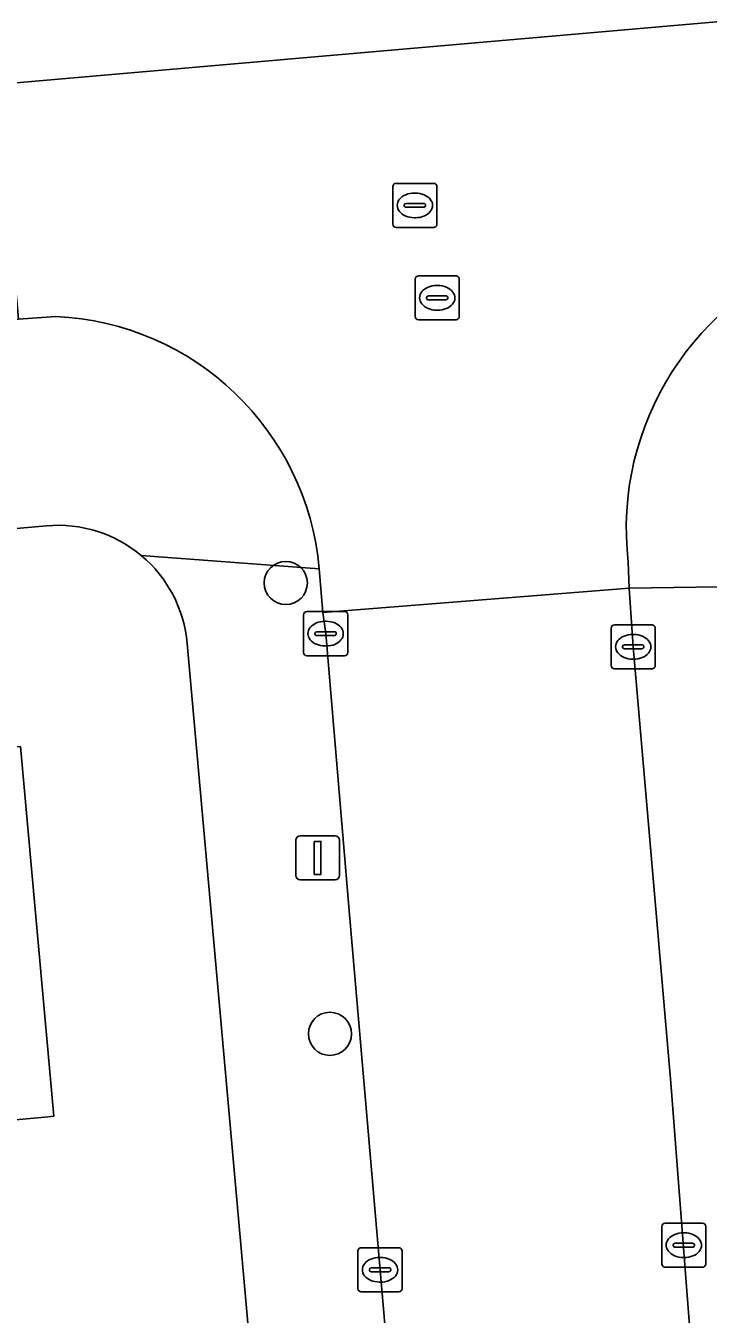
# Model space of a CAD drawing. Extents: x 160554 to 161248, y 385329 to 386506.
# Drawn here: x 160981.83 to 160997.31, y 385595.23 to 385624.43 of the extents above; entities that cross this region are included whole.
import ezdxf

# ---------------------------------------------------------------- set-up
doc = ezdxf.new("R2010")
doc.units = 0
for name, color, linetype in [('IMGEO_Boom', 7, 'Continuous'), ('IMGEO_Erf', 7, 'Continuous'), ('IMGEO_Kolk', 7, 'Continuous'), ('IMGEO_Lichtmast', 7, 'Continuous'), ('IMGEO_Pand', 7, 'Continuous'), ('IMGEO_Parkeervlak_open', 7, 'Continuous'), ('IMGEO_Rijbaan_lokaal_open', 7, 'Continuous'), ('IMGEO_Rioolput', 7, 'Continuous'), ('IMGEO_Voetpad_open', 7, 'Continuous')]:
    doc.layers.add(name, color=color, linetype=linetype)

msp = doc.modelspace()

# ---------------------------------------------------------------- linework, layer by layer
at = {"layer": 'IMGEO_Boom'}
for centre in [(160987.728, 385611.799), (160988.729, 385601.58)]:
    msp.add_circle(centre, 0.489, dxfattribs=at)
at = {"layer": 'IMGEO_Erf'}
for points in [[(160982.303, 385613.096), (160949.179, 385610.154), (160950.616, 385593.998), (160951.649, 385582.394), (160955.08, 385582.699), (160955.065, 385582.861), (160954.886, 385584.775), (160959.501, 385585.19), (160964.211, 385585.613), (160964.395, 385583.628), (160966.986, 385583.869), (160966.73, 385586.74), (160971.414, 385587.168), (160976.169, 385587.603), (160976.438, 385584.796), (160977.52, 385584.952), (160977.318, 385587.615), (160977.114, 385590.3)], [(160977.114, 385590.3), (160983.216, 385590.764), (160983.412, 385588.185), (160983.42, 385588.079), (160983.622, 385585.416), (160987.694, 385585.726), (160987.689, 385585.785), (160987.439, 385588.591), (160985.493, 385610.427)]]:
    msp.add_lwpolyline(points, dxfattribs=at)
msp.add_lwpolyline([(160964.404, 385598.084), (160958.428, 385597.545), (160952.319, 385596.995), (160952.012, 385600.402), (160951.564, 385605.381), (160957.673, 385605.931), (160963.649, 385606.469), (160969.625, 385607.008), (160975.6, 385607.546), (160981.711, 385608.096), (160982.467, 385599.711), (160982.261, 385599.692), (160977.488, 385599.262), (160976.436, 385599.167), (160970.38, 385598.622)], close=True, dxfattribs=at)
for centre, radius, start, end in [((160982.56, 385610.159), 2.948, 50.137, 95.0061), ((160982.563, 385610.165), 2.942, 5.1041, 50.0977)]:
    msp.add_arc(centre, radius, start, end, dxfattribs=at)
at = {"layer": 'IMGEO_Kolk'}
for p, q in [((160988.131, 385610.225), (160988.131, 385611.077)), ((160988.206, 385611.151), (160989.058, 385611.151)), ((160989.132, 385611.077), (160989.132, 385610.225)), ((160988.433, 385610.694), (160988.831, 385610.694)), ((160988.619, 385610.931), (160988.644, 385610.931)), ((160995.107, 385609.926), (160995.107, 385610.778)), ((160995.182, 385610.852), (160996.034, 385610.852)), ((160996.108, 385610.778), (160996.108, 385609.926)), ((160988.39, 385610.645), (160988.39, 385610.657)), ((160988.828, 385610.608), (160988.43, 385610.608)), ((160988.874, 385610.657), (160988.874, 385610.645)), ((160995.409, 385610.395), (160995.807, 385610.395)), ((160995.595, 385610.632), (160995.62, 385610.632)), ((160989.058, 385610.151), (160988.206, 385610.151)), ((160988.642, 385610.371), (160988.617, 385610.371)), ((160995.366, 385610.346), (160995.366, 385610.358)), ((160995.804, 385610.309), (160995.406, 385610.309)), ((160995.85, 385610.358), (160995.85, 385610.346)), ((160996.034, 385609.852), (160995.182, 385609.852)), ((160995.618, 385610.072), (160995.593, 385610.072)), ((160996.33, 385597.29), (160997.182, 385597.29)), ((160996.255, 385596.364), (160996.255, 385597.216)), ((160996.743, 385597.07), (160996.768, 385597.07)), ((160997.256, 385597.216), (160997.256, 385596.364)), ((160989.44, 385596.733), (160990.292, 385596.733)), ((160996.514, 385596.784), (160996.514, 385596.796)), ((160996.952, 385596.747), (160996.554, 385596.747)), ((160996.557, 385596.833), (160996.955, 385596.833)), ((160996.998, 385596.796), (160996.998, 385596.784)), ((160989.365, 385595.807), (160989.365, 385596.659)), ((160989.853, 385596.513), (160989.878, 385596.513)), ((160990.366, 385596.659), (160990.366, 385595.807)), ((160996.766, 385596.51), (160996.741, 385596.51)), ((160989.624, 385596.227), (160989.624, 385596.239)), ((160990.062, 385596.19), (160989.664, 385596.19)), ((160989.667, 385596.276), (160990.065, 385596.276)), ((160990.108, 385596.239), (160990.108, 385596.227)), ((160997.182, 385596.29), (160996.33, 385596.29)), ((160989.876, 385595.953), (160989.851, 385595.953)), ((160990.292, 385595.733), (160989.44, 385595.733))]:
    msp.add_line(p, q, dxfattribs=at)
for points in [[(160988.131, 385610.225), (160988.131, 385611.077)], [(160988.206, 385611.151), (160989.058, 385611.151)], [(160989.132, 385611.077), (160989.132, 385610.225)], [(160995.107, 385609.926), (160995.107, 385610.778)], [(160995.182, 385610.852), (160996.034, 385610.852)], [(160996.108, 385610.778), (160996.108, 385609.926)], [(160989.058, 385610.151), (160988.206, 385610.151)], [(160996.034, 385609.852), (160995.182, 385609.852)], [(160996.33, 385597.29), (160997.182, 385597.29)], [(160996.255, 385596.364), (160996.255, 385597.216)], [(160997.256, 385597.216), (160997.256, 385596.364)], [(160989.44, 385596.733), (160990.292, 385596.733)], [(160989.365, 385595.807), (160989.365, 385596.659)], [(160990.366, 385596.659), (160990.366, 385595.807)], [(160997.182, 385596.29), (160996.33, 385596.29)], [(160990.292, 385595.733), (160989.44, 385595.733)]]:
    msp.add_lwpolyline(points, dxfattribs=at)
for centre, radius, start, end in [((160988.208, 385611.075), 0.0765, 91.552, 178.448), ((160988.208, 385611.075), 0.0765, 91.552, 178.448), ((160989.056, 385611.075), 0.0765, 1.552, 88.448), ((160989.056, 385611.075), 0.0765, 1.552, 88.448), ((160988.43, 385610.654), 0.0403, 85.8775, 175.7526), ((160988.835, 385610.656), 0.0386, 1.7309, 96.639), ((160995.184, 385610.776), 0.0765, 91.552, 178.448), ((160995.184, 385610.776), 0.0765, 91.552, 178.448), ((160996.032, 385610.776), 0.0765, 1.552, 88.448), ((160996.032, 385610.776), 0.0765, 1.552, 88.448), ((160988.427, 385610.644), 0.0366, 178.938, 274.7102), ((160988.831, 385610.651), 0.043, 264.8664, 352.4533), ((160995.406, 385610.355), 0.0403, 85.8775, 175.7526), ((160995.811, 385610.357), 0.0386, 1.7309, 96.639), ((160988.208, 385610.227), 0.0765, 181.552, 268.448), ((160988.208, 385610.227), 0.0765, 181.552, 268.448), ((160989.056, 385610.227), 0.0765, 271.552, 358.448), ((160989.056, 385610.227), 0.0765, 271.552, 358.448), ((160995.403, 385610.345), 0.0366, 178.938, 274.7102), ((160995.807, 385610.352), 0.043, 264.8664, 352.4533), ((160995.184, 385609.928), 0.0765, 181.552, 268.448), ((160995.184, 385609.928), 0.0765, 181.552, 268.448), ((160996.032, 385609.928), 0.0765, 271.552, 358.448), ((160996.032, 385609.928), 0.0765, 271.552, 358.448), ((160996.332, 385597.214), 0.0765, 91.552, 178.448), ((160996.332, 385597.214), 0.0765, 91.552, 178.448), ((160997.18, 385597.214), 0.0765, 1.552, 88.448), ((160997.18, 385597.214), 0.0765, 1.552, 88.448), ((160989.442, 385596.657), 0.0765, 91.552, 178.448), ((160989.442, 385596.657), 0.0765, 91.552, 178.448), ((160990.29, 385596.657), 0.0765, 1.552, 88.448), ((160990.29, 385596.657), 0.0765, 1.552, 88.448), ((160996.554, 385596.793), 0.0403, 85.8775, 175.7526), ((160996.551, 385596.783), 0.0366, 178.938, 274.7102), ((160996.955, 385596.79), 0.043, 264.8664, 352.4533), ((160996.959, 385596.795), 0.0386, 1.7309, 96.639), ((160989.664, 385596.236), 0.0403, 85.8775, 175.7526), ((160989.661, 385596.226), 0.0366, 178.938, 274.7102), ((160990.065, 385596.233), 0.043, 264.8664, 352.4533), ((160990.069, 385596.238), 0.0386, 1.7309, 96.639), ((160996.332, 385596.366), 0.0765, 181.552, 268.448), ((160996.332, 385596.366), 0.0765, 181.552, 268.448), ((160997.18, 385596.366), 0.0765, 271.552, 358.448), ((160997.18, 385596.366), 0.0765, 271.552, 358.448), ((160989.442, 385595.809), 0.0765, 181.552, 268.448), ((160989.442, 385595.809), 0.0765, 181.552, 268.448), ((160990.29, 385595.809), 0.0765, 271.552, 358.448), ((160990.29, 385595.809), 0.0765, 271.552, 358.448)]:
    msp.add_arc(centre, radius, start, end, dxfattribs=at)
for centre, major_axis, ratio, start_param, end_param in [((160988.618, 385610.651), (-0.387, 0.002), 0.722429, 4.712389, 7.853982), ((160988.643, 385610.651), (-0.39, 0.002), 0.717154, 1.570796, 4.712389), ((160995.594, 385610.352), (-0.387, 0.002), 0.722429, 4.712389, 7.853982), ((160995.619, 385610.352), (-0.39, 0.002), 0.717154, 1.570796, 4.712389), ((160996.742, 385596.79), (-0.387, 0.002), 0.722429, 4.712389, 7.853982), ((160996.767, 385596.79), (-0.39, 0.002), 0.717154, 1.570796, 4.712389), ((160989.852, 385596.233), (-0.387, 0.002), 0.722429, 4.712389, 7.853982), ((160989.877, 385596.233), (-0.39, 0.002), 0.717154, 1.570796, 4.712389)]:
    msp.add_ellipse(centre, major_axis=major_axis, ratio=ratio, start_param=start_param, end_param=end_param, dxfattribs=at)
at = {"layer": 'IMGEO_Lichtmast'}
for p, q in [((160988.055, 385606.068), (160988.845, 385606.068)), ((160988.845, 385606.068), (160988.055, 385606.068)), ((160987.955, 385605.168), (160987.955, 385605.968)), ((160987.955, 385605.968), (160987.955, 385605.168)), ((160988.945, 385605.968), (160988.945, 385605.168)), ((160988.945, 385605.168), (160988.945, 385605.968)), ((160988.845, 385605.068), (160988.055, 385605.068)), ((160988.055, 385605.068), (160988.845, 385605.068))]:
    msp.add_line(p, q, dxfattribs=at)
msp.add_lwpolyline([(160988.375, 385605.943), (160988.525, 385605.943), (160988.525, 385605.193), (160988.375, 385605.193), (160988.375, 385605.943)], dxfattribs=at)
for centre, start, end in [((160988.055, 385605.968), 90, 180), ((160988.055, 385605.968), 90, 180), ((160988.845, 385605.968), 0, 90), ((160988.845, 385605.968), 360, 90), ((160988.055, 385605.168), 180, 270), ((160988.055, 385605.168), 180, 270), ((160988.845, 385605.168), 270, 0), ((160988.845, 385605.168), 270, 0)]:
    msp.add_arc(centre, 0.1, start, end, dxfattribs=at)
at = {"layer": 'IMGEO_Pand'}
msp.add_lwpolyline([(160977.488, 385599.262), (160982.261, 385599.692), (160982.467, 385599.711), (160981.711, 385608.096), (160975.6, 385607.546), (160976.436, 385599.167)], close=True, dxfattribs=at)
at = {"layer": 'IMGEO_Parkeervlak_open'}
msp.add_lwpolyline([(160943.03, 385620.961), (160942.77, 385624.799), (160925.279, 385623.292), (160925.699, 385618.286), (160926.97, 385618.393), (160943.788, 385619.799), (160981.174, 385623.093), (161000.539, 385624.784), (161019.102, 385626.338)], dxfattribs=at)
at = {"layer": 'IMGEO_Rijbaan_lokaal_open'}
for points in [[(161000, 385619.3), (161000.427, 385619.423), (161001.1, 385619.532), (161000.539, 385624.784), (160981.174, 385623.093), (160981.664, 385617.775), (160982.513, 385617.839)], [(160988.486, 385612.123), (160988.57, 385611.128), (160995.517, 385611.683), (160995.494, 385612.268)], [(160997.404, 385588.195), (160996.464, 385600.472), (160995.606, 385610.352), (160995.517, 385611.683), (160988.57, 385611.128), (160988.633, 385610.652), (160989.182, 385604.198), (160990.456, 385589.389), (160990.78, 385585.63), (160990.883, 385584.43), (160991.222, 385580.549), (160994.544, 385542.485), (160996.512, 385520.561)]]:
    msp.add_lwpolyline(points, dxfattribs=at)
for centre, radius, start, end in [((161002.04, 385613.033), 6.59, 108.0307, 186.6671), ((160982.232, 385611.567), 6.278, 5.0818, 87.4372)]:
    msp.add_arc(centre, radius, start, end, dxfattribs=at)
at = {"layer": 'IMGEO_Rioolput'}
for p, q in [((160990.155, 385619.93), (160990.155, 385620.782)), ((160990.23, 385620.856), (160991.082, 385620.856)), ((160990.643, 385620.636), (160990.668, 385620.636)), ((160991.156, 385620.782), (160991.156, 385619.93)), ((160990.414, 385620.35), (160990.414, 385620.362)), ((160990.457, 385620.399), (160990.855, 385620.399)), ((160990.898, 385620.362), (160990.898, 385620.35)), ((160990.852, 385620.313), (160990.454, 385620.313)), ((160990.666, 385620.076), (160990.641, 385620.076)), ((160991.082, 385619.856), (160990.23, 385619.856)), ((160990.662, 385617.835), (160990.662, 385618.687)), ((160990.737, 385618.761), (160991.589, 385618.761)), ((160991.663, 385618.687), (160991.663, 385617.835)), ((160990.964, 385618.304), (160991.362, 385618.304)), ((160991.15, 385618.541), (160991.175, 385618.541)), ((160990.921, 385618.255), (160990.921, 385618.267)), ((160991.359, 385618.218), (160990.961, 385618.218)), ((160991.405, 385618.267), (160991.405, 385618.255)), ((160991.589, 385617.761), (160990.737, 385617.761)), ((160991.173, 385617.981), (160991.148, 385617.981))]:
    msp.add_line(p, q, dxfattribs=at)
for points in [[(160990.155, 385619.93), (160990.155, 385620.782)], [(160990.23, 385620.856), (160991.082, 385620.856)], [(160991.156, 385620.782), (160991.156, 385619.93)], [(160991.082, 385619.856), (160990.23, 385619.856)], [(160990.662, 385617.835), (160990.662, 385618.687)], [(160990.737, 385618.761), (160991.589, 385618.761)], [(160991.663, 385618.687), (160991.663, 385617.835)], [(160991.589, 385617.761), (160990.737, 385617.761)]]:
    msp.add_lwpolyline(points, dxfattribs=at)
for centre, radius, start, end in [((160990.232, 385620.78), 0.0765, 91.552, 178.448), ((160990.232, 385620.78), 0.0765, 91.552, 178.448), ((160991.08, 385620.78), 0.0765, 1.552, 88.448), ((160991.08, 385620.78), 0.0765, 1.552, 88.448), ((160990.454, 385620.359), 0.0403, 85.8775, 175.7526), ((160990.451, 385620.349), 0.0366, 178.938, 274.7102), ((160990.855, 385620.356), 0.043, 264.8664, 352.4533), ((160990.859, 385620.361), 0.0386, 1.7309, 96.639), ((160990.232, 385619.932), 0.0765, 181.552, 268.448), ((160990.232, 385619.932), 0.0765, 181.552, 268.448), ((160991.08, 385619.932), 0.0765, 271.552, 358.448), ((160991.08, 385619.932), 0.0765, 271.552, 358.448), ((160990.739, 385618.685), 0.0765, 91.552, 178.448), ((160990.739, 385618.685), 0.0765, 91.552, 178.448), ((160991.587, 385618.685), 0.0765, 1.552, 88.448), ((160991.587, 385618.685), 0.0765, 1.552, 88.448), ((160990.961, 385618.264), 0.0403, 85.8775, 175.7526), ((160991.366, 385618.266), 0.0386, 1.7309, 96.639), ((160990.958, 385618.254), 0.0366, 178.938, 274.7102), ((160991.362, 385618.261), 0.043, 264.8664, 352.4533), ((160990.739, 385617.837), 0.0765, 181.552, 268.448), ((160990.739, 385617.837), 0.0765, 181.552, 268.448), ((160991.587, 385617.837), 0.0765, 271.552, 358.448), ((160991.587, 385617.837), 0.0765, 271.552, 358.448)]:
    msp.add_arc(centre, radius, start, end, dxfattribs=at)
for centre, major_axis, ratio, start_param, end_param in [((160990.642, 385620.356), (-0.387, 0.002), 0.722429, 4.712389, 7.853982), ((160990.667, 385620.356), (-0.39, 0.002), 0.717154, 1.570796, 4.712389), ((160991.149, 385618.261), (-0.387, 0.002), 0.722429, 4.712389, 7.853982), ((160991.174, 385618.261), (-0.39, 0.002), 0.717154, 1.570796, 4.712389)]:
    msp.add_ellipse(centre, major_axis=major_axis, ratio=ratio, start_param=start_param, end_param=end_param, dxfattribs=at)
at = {"layer": 'IMGEO_Voetpad_open'}
for points in [[(160982.513, 385617.839), (160981.664, 385617.775), (160980.691, 385617.662)], [(160926.575, 385608.145), (160948.127, 385610.06), (160949.179, 385610.154), (160982.303, 385613.096)], [(160984.45, 385612.422), (160988.486, 385612.123)], [(160991.222, 385580.549), (160990.724, 385580.507), (160990.385, 385584.388), (160990.883, 385584.43), (160990.78, 385585.63), (160990.277, 385585.584), (160989.933, 385589.342), (160990.456, 385589.389), (160989.182, 385604.198), (160988.633, 385610.652), (160988.57, 385611.128), (160988.486, 385612.123), (160984.45, 385612.422)], [(160995.494, 385612.268), (160995.517, 385611.683), (160998.564, 385611.727)], [(160998.564, 385611.727), (160995.517, 385611.683), (160995.606, 385610.352), (160996.464, 385600.472), (160997.404, 385588.195), (160999.451, 385565.679)], [(160985.493, 385610.427), (160987.439, 385588.591), (160987.689, 385585.785), (160987.694, 385585.726), (160987.83, 385584.198), (160988.096, 385581.219), (160989.686, 385563.373), (160989.697, 385563.317), (160990.469, 385555.011), (160990.465, 385554.835), (160995.24, 385500), (160996.184, 385489.155), (160999.286, 385489.399), (160998.37, 385500), (160997.554, 385509.444)]]:
    msp.add_lwpolyline(points, dxfattribs=at)
for centre, radius, start, end in [((161002.04, 385613.033), 6.59, 108.0307, 186.6671), ((160982.232, 385611.567), 6.278, 5.0818, 87.4372), ((160982.56, 385610.159), 2.948, 50.137, 95.0061), ((160982.563, 385610.165), 2.942, 5.1041, 50.0977)]:
    msp.add_arc(centre, radius, start, end, dxfattribs=at)

doc.saveas('drawing.dxf')
